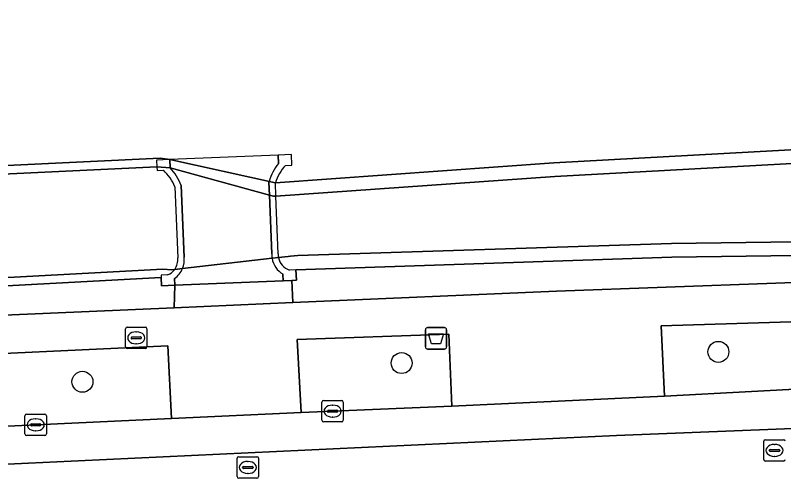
# Model space of a CAD drawing. Extents: x 161772 to 163126, y 383092 to 383917.
# Drawn here: x 162025.8 to 162061.68, y 383621.48 to 383643.14 of the extents above; entities that cross this region are included whole.
import ezdxf

# ---------------------------------------------------------------- set-up
doc = ezdxf.new("R2010")
doc.units = 0
for name, color, linetype in [('IMGEO_Afvalbak', 7, 'Continuous'), ('IMGEO_Boom', 7, 'Continuous'), ('IMGEO_Brandkraan', 7, 'Continuous'), ('IMGEO_Dek', 7, 'Continuous'), ('IMGEO_Erf', 7, 'Continuous'), ('IMGEO_Groenvoorziening', 7, 'Continuous'), ('IMGEO_Kolk', 7, 'Continuous'), ('IMGEO_Muur', 7, 'Continuous'), ('IMGEO_Oever', 7, 'Continuous'), ('IMGEO_Rijbaan_lokaal_gesloten', 7, 'Continuous'), ('IMGEO_Rijbaan_lokaal_open', 7, 'Continuous'), ('IMGEO_Rioolput', 7, 'Continuous'), ('IMGEO_Voetpad_open', 7, 'Continuous'), ('IMGEO_Waterloop', 7, 'Continuous')]:
    doc.layers.add(name, color=color, linetype=linetype)

msp = doc.modelspace()

# ---------------------------------------------------------------- linework, layer by layer
at = {"layer": 'IMGEO_Afvalbak'}
for p, q in [((162045.046, 383628.573), (162045.836, 383628.573)), ((162045.836, 383628.573), (162045.046, 383628.573)), ((162044.946, 383627.673), (162044.946, 383628.473)), ((162044.946, 383628.473), (162044.946, 383627.673)), ((162045.936, 383628.473), (162045.936, 383627.673)), ((162045.936, 383627.673), (162045.936, 383628.473)), ((162045.836, 383627.573), (162045.046, 383627.573)), ((162045.046, 383627.573), (162045.836, 383627.573))]:
    msp.add_line(p, q, dxfattribs=at)
msp.add_lwpolyline([(162045.089, 383628.287), (162045.793, 383628.287), (162045.644, 383627.817), (162045.238, 383627.817), (162045.089, 383628.287)], dxfattribs=at)
for centre, start, end in [((162045.046, 383628.473), 90, 180), ((162045.046, 383628.473), 90, 180), ((162045.836, 383628.473), 0, 90), ((162045.836, 383628.473), 360, 90), ((162045.046, 383627.673), 180, 270), ((162045.046, 383627.673), 180, 270), ((162045.836, 383627.673), 270, 0), ((162045.836, 383627.673), 270, 0)]:
    msp.add_arc(centre, 0.1, start, end, dxfattribs=at)
at = {"layer": 'IMGEO_Boom'}
for centre in [(162058.629, 383627.439), (162043.837, 383626.919), (162028.929, 383626.044)]:
    msp.add_circle(centre, 0.489, dxfattribs=at)
at = {"layer": 'IMGEO_Brandkraan'}
for p, q in [((162031.017, 383628.594), (162031.869, 383628.594)), ((162030.942, 383627.668), (162030.942, 383628.52)), ((162031.43, 383628.374), (162031.455, 383628.374)), ((162031.943, 383628.52), (162031.943, 383627.668)), ((162031.201, 383628.088), (162031.201, 383628.1)), ((162031.639, 383628.051), (162031.241, 383628.051)), ((162031.244, 383628.137), (162031.642, 383628.137)), ((162031.685, 383628.1), (162031.685, 383628.088)), ((162031.869, 383627.594), (162031.017, 383627.594)), ((162031.453, 383627.814), (162031.428, 383627.814))]:
    msp.add_line(p, q, dxfattribs=at)
for points in [[(162031.017, 383628.594), (162031.869, 383628.594)], [(162030.942, 383627.668), (162030.942, 383628.52)], [(162031.943, 383628.52), (162031.943, 383627.668)], [(162031.869, 383627.594), (162031.017, 383627.594)]]:
    msp.add_lwpolyline(points, dxfattribs=at)
for centre, radius, start, end in [((162031.019, 383628.518), 0.0765, 91.552, 178.448), ((162031.019, 383628.518), 0.0765, 91.552, 178.448), ((162031.867, 383628.518), 0.0765, 1.552, 88.448), ((162031.867, 383628.518), 0.0765, 1.552, 88.448), ((162031.241, 383628.097), 0.0403, 85.8775, 175.7526), ((162031.238, 383628.087), 0.0366, 178.938, 274.7102), ((162031.642, 383628.094), 0.043, 264.8664, 352.4533), ((162031.646, 383628.099), 0.0386, 1.7309, 96.639), ((162031.019, 383627.67), 0.0765, 181.552, 268.448), ((162031.019, 383627.67), 0.0765, 181.552, 268.448), ((162031.867, 383627.67), 0.0765, 271.552, 358.448), ((162031.867, 383627.67), 0.0765, 271.552, 358.448)]:
    msp.add_arc(centre, radius, start, end, dxfattribs=at)
for centre, major_axis, ratio, start_param, end_param in [((162031.429, 383628.094), (-0.387, 0.002), 0.722429, 4.712389, 7.853982), ((162031.454, 383628.094), (-0.39, 0.002), 0.717154, 1.570796, 4.712389)]:
    msp.add_ellipse(centre, major_axis=major_axis, ratio=ratio, start_param=start_param, end_param=end_param, dxfattribs=at)
at = {"layer": 'IMGEO_Dek'}
for points in [[(162038.406, 383636.143), (162038.706, 383636.155), (162038.686, 383636.645), (162038.072, 383636.62), (162033.007, 383636.416), (162032.393, 383636.391), (162032.406, 383636.08), (162032.413, 383635.902), (162032.712, 383635.914)], [(162033.244, 383635.136), (162033.377, 383631.83)], [(162037.964, 383634.71), (162037.939, 383635.325)], [(162038.072, 383632.02), (162037.964, 383634.71)], [(162032.909, 383631.028), (162032.61, 383631.016), (162032.614, 383630.906), (162032.629, 383630.526), (162033.244, 383630.551), (162038.308, 383630.755), (162038.713, 383630.771), (162038.923, 383630.78), (162038.903, 383631.269), (162038.603, 383631.257)]]:
    msp.add_lwpolyline(points, dxfattribs=at)
for centre, radius, start, end in [((162040.018, 383634.68), 2.177, 137.7846, 162.7709), ((162031.227, 383634.327), 2.173, 21.8421, 46.8869), ((162032.614, 383631.735), 0.769, 324.4936, 7.1356), ((162038.803, 383631.983), 0.732, 177.1115, 191.1962), ((162038.836, 383631.986), 0.765, 190.8965, 252.2486), ((162032.62, 383631.736), 0.765, 292.1828, 324.1164)]:
    msp.add_arc(centre, radius, start, end, dxfattribs=at)
at = {"layer": 'IMGEO_Erf'}
msp.add_lwpolyline([(161979.655, 383673.111), (161979.782, 383634.174), (161982.69, 383634.025), (161989.536, 383634.344), (161990.043, 383634.37), (161994.874, 383634.661), (161995.375, 383634.706), (162000, 383634.927), (162032.552, 383636.481), (162033.007, 383636.416), (162037.939, 383635.325), (162050.945, 383636.267), (162081.29, 383637.92), (162076.03, 383713.168)], dxfattribs=at)
at = {"layer": 'IMGEO_Groenvoorziening'}
for points in [[(162097.864, 383631.399), (162097.784, 383631.929), (162098.127, 383632.415), (162056.449, 383631.854), (162038.903, 383631.269), (162038.923, 383630.78), (162038.713, 383630.771), (162038.758, 383629.743), (162051.074, 383630.279), (162066.427, 383630.832), (162080.095, 383630.985), (162098.102, 383630.717), (162098.102, 383631.387)], [(162033.244, 383630.551), (162032.629, 383630.526), (162032.614, 383630.906), (162000, 383629.155), (161995.986, 383628.94), (161995.829, 383628.935), (161995.846, 383628.516), (161995.518, 383628.503), (161995.553, 383627.776), (162017.323, 383628.81), (162033.218, 383629.502)], [(162056.114, 383625.37), (162064.231, 383625.802), (162079.186, 383626.053), (162079.168, 383629.168), (162071.618, 383629.134), (162055.961, 383628.654)], [(162046.182, 383624.908), (162046.038, 383628.259), (162038.956, 383628.02), (162039.137, 383624.612)], [(161996.087, 383623.775), (161996.155, 383622.604), (162033.094, 383624.333), (162032.925, 383627.717), (161996.899, 383626.04), (161995.958, 383625.987)]]:
    msp.add_lwpolyline(points, close=True, dxfattribs=at)
at = {"layer": 'IMGEO_Kolk'}
for p, q in [((162040.111, 383624.248), (162040.111, 383625.1)), ((162040.186, 383625.174), (162041.038, 383625.174)), ((162041.112, 383625.1), (162041.112, 383624.248)), ((162040.37, 383624.668), (162040.37, 383624.68)), ((162040.808, 383624.631), (162040.41, 383624.631)), ((162040.413, 383624.717), (162040.811, 383624.717)), ((162040.599, 383624.954), (162040.624, 383624.954)), ((162040.854, 383624.68), (162040.854, 383624.668)), ((162026.246, 383623.61), (162026.246, 383624.462)), ((162026.321, 383624.536), (162027.173, 383624.536)), ((162026.734, 383624.316), (162026.759, 383624.316)), ((162027.247, 383624.462), (162027.247, 383623.61)), ((162040.622, 383624.394), (162040.597, 383624.394)), ((162026.505, 383624.03), (162026.505, 383624.042)), ((162026.943, 383623.993), (162026.545, 383623.993)), ((162026.548, 383624.079), (162026.946, 383624.079)), ((162026.989, 383624.042), (162026.989, 383624.03)), ((162041.038, 383624.174), (162040.186, 383624.174)), ((162027.173, 383623.536), (162026.321, 383623.536)), ((162026.757, 383623.756), (162026.732, 383623.756))]:
    msp.add_line(p, q, dxfattribs=at)
for points in [[(162040.111, 383624.248), (162040.111, 383625.1)], [(162040.186, 383625.174), (162041.038, 383625.174)], [(162041.112, 383625.1), (162041.112, 383624.248)], [(162026.246, 383623.61), (162026.246, 383624.462)], [(162026.321, 383624.536), (162027.173, 383624.536)], [(162027.247, 383624.462), (162027.247, 383623.61)], [(162041.038, 383624.174), (162040.186, 383624.174)], [(162027.173, 383623.536), (162026.321, 383623.536)]]:
    msp.add_lwpolyline(points, dxfattribs=at)
for centre, radius, start, end in [((162040.188, 383625.098), 0.0765, 91.552, 178.448), ((162040.188, 383625.098), 0.0765, 91.552, 178.448), ((162041.036, 383625.098), 0.0765, 1.552, 88.448), ((162041.036, 383625.098), 0.0765, 1.552, 88.448), ((162040.41, 383624.677), 0.0403, 85.8775, 175.7526), ((162040.407, 383624.667), 0.0366, 178.938, 274.7102), ((162040.811, 383624.674), 0.043, 264.8664, 352.4533), ((162040.815, 383624.679), 0.0386, 1.7309, 96.639), ((162026.323, 383624.46), 0.0765, 91.552, 178.448), ((162026.323, 383624.46), 0.0765, 91.552, 178.448), ((162027.171, 383624.46), 0.0765, 1.552, 88.448), ((162027.171, 383624.46), 0.0765, 1.552, 88.448), ((162040.188, 383624.25), 0.0765, 181.552, 268.448), ((162040.188, 383624.25), 0.0765, 181.552, 268.448), ((162041.036, 383624.25), 0.0765, 271.552, 358.448), ((162041.036, 383624.25), 0.0765, 271.552, 358.448), ((162026.545, 383624.039), 0.0403, 85.8775, 175.7526), ((162026.542, 383624.029), 0.0366, 178.938, 274.7102), ((162026.946, 383624.036), 0.043, 264.8664, 352.4533), ((162026.95, 383624.041), 0.0386, 1.7309, 96.639), ((162026.323, 383623.612), 0.0765, 181.552, 268.448), ((162026.323, 383623.612), 0.0765, 181.552, 268.448), ((162027.171, 383623.612), 0.0765, 271.552, 358.448), ((162027.171, 383623.612), 0.0765, 271.552, 358.448)]:
    msp.add_arc(centre, radius, start, end, dxfattribs=at)
for centre, major_axis, ratio, start_param, end_param in [((162040.598, 383624.674), (-0.387, 0.002), 0.722429, 4.712389, 7.853982), ((162040.623, 383624.674), (-0.39, 0.002), 0.717154, 1.570796, 4.712389), ((162026.733, 383624.036), (-0.387, 0.002), 0.722429, 4.712389, 7.853982), ((162026.758, 383624.036), (-0.39, 0.002), 0.717154, 1.570796, 4.712389)]:
    msp.add_ellipse(centre, major_axis=major_axis, ratio=ratio, start_param=start_param, end_param=end_param, dxfattribs=at)
at = {"layer": 'IMGEO_Muur'}
for points in [[(162038.406, 383636.143), (162038.706, 383636.155), (162038.686, 383636.645), (162038.072, 383636.62), (162038.088, 383636.232)], [(162033.023, 383636.028), (162033.007, 383636.416), (162032.393, 383636.391), (162032.406, 383636.08), (162032.413, 383635.902), (162032.712, 383635.914)], [(162037.645, 383635.39), (162037.637, 383635.362), (162037.662, 383634.755), (162037.772, 383632.019)], [(162033.244, 383635.136), (162033.377, 383631.83)], [(162033.677, 383631.854), (162033.542, 383635.197)], [(162037.964, 383634.71), (162037.939, 383635.325)], [(162038.072, 383632.02), (162037.964, 383634.71)], [(162038.296, 383631.068), (162038.308, 383630.755), (162038.713, 383630.771), (162038.923, 383630.78), (162038.903, 383631.269), (162038.603, 383631.257)], [(162032.909, 383631.028), (162032.61, 383631.016), (162032.614, 383630.906), (162032.629, 383630.526), (162033.244, 383630.551), (162033.231, 383630.864)]]:
    msp.add_lwpolyline(points, dxfattribs=at)
for centre, radius, start, end in [((162040.005, 383634.686), 2.463, 141.1144, 163.3854), ((162040.018, 383634.68), 2.177, 137.7846, 162.7709), ((162031.227, 383634.327), 2.173, 21.8421, 46.8869), ((162031.25, 383634.343), 2.445, 20.4307, 43.5429), ((162032.614, 383631.735), 0.769, 324.4936, 7.1356), ((162032.603, 383631.737), 1.081, 337.8988, 6.2392), ((162038.905, 383631.987), 1.133, 178.4003, 189.1561), ((162038.838, 383631.987), 1.067, 189.7311, 239.4897), ((162038.803, 383631.983), 0.732, 177.1115, 191.1962), ((162038.836, 383631.986), 0.765, 190.8965, 252.2486), ((162032.62, 383631.736), 0.765, 292.1828, 324.1164), ((162032.616, 383631.739), 1.07, 305.1249, 337.5255)]:
    msp.add_arc(centre, radius, start, end, dxfattribs=at)
at = {"layer": 'IMGEO_Oever'}
for points in [[(161977.875, 383705.994), (161978.125, 383699.348), (161978.648, 383673.099), (161978.778, 383633.217), (161982.688, 383633.017), (161989.585, 383633.338), (161990.026, 383633.364), (161995.222, 383634.319), (161995.699, 383634.327), (162000.019, 383634.533), (162032.406, 383636.08), (162033.023, 383636.028), (162037.662, 383634.755), (162037.854, 383634.702), (162037.964, 383634.71), (162050.985, 383635.624), (162081.979, 383637.312), (162076.673, 383713.22), (162075.968, 383720.946), (162062.408, 383719.768), (162060.997, 383725.905), (162059.9, 383731.347), (162059.975, 383731.695), (162060.018, 383731.868)], [(162076.03, 383713.168), (162081.29, 383637.92), (162050.945, 383636.267), (162037.939, 383635.325), (162033.007, 383636.416), (162032.552, 383636.481), (162000, 383634.927), (161995.375, 383634.706), (161994.874, 383634.661), (161990.043, 383634.37), (161989.536, 383634.344), (161982.69, 383634.025), (161979.782, 383634.174), (161979.655, 383673.111)], [(162098.153, 383633.06), (162056.434, 383632.498), (162038.981, 383631.935), (162038.646, 383631.9), (162038.538, 383631.893), (162038.085, 383631.841), (162037.786, 383631.807), (162033.604, 383631.33), (162033.24, 383631.288), (162033.106, 383631.273), (162032.687, 383631.304), (161999.979, 383629.548), (161995.647, 383629.316), (161995.095, 383629.341), (161994.555, 383629.366), (161990.691, 383629.543), (161989.867, 383629.581), (161988.564, 383629.651), (161976.558, 383632.225), (161975.265, 383705.909)], [(161995.228, 383628.585), (161995.231, 383628.491), (161995.518, 383628.503), (161995.846, 383628.516), (161995.829, 383628.935), (161995.986, 383628.94), (162000, 383629.155), (162032.614, 383630.906), (162032.629, 383630.526), (162033.244, 383630.551), (162038.308, 383630.755), (162038.713, 383630.771), (162038.923, 383630.78), (162038.903, 383631.269), (162056.449, 383631.854), (162098.127, 383632.415), (162098.535, 383632.377), (162103.242, 383631.932), (162103.644, 383631.895), (162125.881, 383630.826), (162162.792, 383628.612), (162188.45, 383626.533), (162188.646, 383671.026), (162200.049, 383704.489)]]:
    msp.add_lwpolyline(points, dxfattribs=at)
at = {"layer": 'IMGEO_Rijbaan_lokaal_gesloten'}
for points in [[(162064.231, 383625.802), (162056.114, 383625.37), (162046.182, 383624.908), (162039.137, 383624.612), (162033.094, 383624.333), (161996.155, 383622.604), (161990.389, 383622.44), (161984.098, 383622.415), (161977.219, 383622.628), (161978.247, 383620.812), (161986.306, 383620.651), (161992.22, 383620.699), (161998.287, 383620.924), (162053.878, 383623.543), (162068.4, 383624.107)], [(162172.612, 383621.263), (162161.863, 383622.107), (162157.781, 383622.355), (162128.436, 383623.844), (162098.139, 383624.416), (162068.4, 383624.107), (162053.878, 383623.543), (161998.287, 383620.924), (161992.22, 383620.699), (161986.306, 383620.651), (161978.247, 383620.812), (161980.603, 383616.653), (161983.748, 383617.015), (161992.356, 383617.668), (161998.443, 383617.898), (162047.418, 383620.219)]]:
    msp.add_lwpolyline(points, dxfattribs=at)
at = {"layer": 'IMGEO_Rijbaan_lokaal_open'}
for points in [[(162038.088, 383636.232), (162038.072, 383636.62), (162033.007, 383636.416), (162033.023, 383636.028)], [(162037.662, 383634.755), (162037.637, 383635.362), (162037.645, 383635.39)], [(162033.542, 383635.197), (162033.677, 383631.854)], [(162037.772, 383632.019), (162037.662, 383634.755)], [(162033.231, 383630.864), (162033.244, 383630.551), (162038.308, 383630.755), (162038.296, 383631.068)]]:
    msp.add_lwpolyline(points, dxfattribs=at)
msp.add_lwpolyline([(162038.713, 383630.771), (162038.308, 383630.755), (162033.244, 383630.551), (162033.218, 383629.502), (162038.758, 383629.743)], close=True, dxfattribs=at)
for centre, radius, start, end in [((162040.005, 383634.686), 2.463, 141.1144, 163.3854), ((162031.25, 383634.343), 2.445, 20.4307, 43.5429), ((162032.603, 383631.737), 1.081, 337.8988, 6.2392), ((162038.905, 383631.987), 1.133, 178.4003, 189.1561), ((162038.838, 383631.987), 1.067, 189.7311, 239.4897), ((162032.616, 383631.739), 1.07, 305.1249, 337.5255)]:
    msp.add_arc(centre, radius, start, end, dxfattribs=at)
at = {"layer": 'IMGEO_Rioolput'}
for p, q in [((162060.749, 383622.415), (162060.749, 383623.267)), ((162060.824, 383623.341), (162061.676, 383623.341)), ((162061.008, 383622.835), (162061.008, 383622.847)), ((162061.051, 383622.884), (162061.449, 383622.884)), ((162061.237, 383623.121), (162061.262, 383623.121)), ((162061.492, 383622.847), (162061.492, 383622.835)), ((162036.153, 383621.62), (162036.153, 383622.472)), ((162036.228, 383622.546), (162037.08, 383622.546)), ((162037.154, 383622.472), (162037.154, 383621.62)), ((162061.446, 383622.798), (162061.048, 383622.798)), ((162061.26, 383622.561), (162061.235, 383622.561)), ((162036.641, 383622.326), (162036.666, 383622.326)), ((162061.676, 383622.341), (162060.824, 383622.341)), ((162036.412, 383622.04), (162036.412, 383622.052)), ((162036.85, 383622.003), (162036.452, 383622.003)), ((162036.455, 383622.089), (162036.853, 383622.089)), ((162036.664, 383621.766), (162036.639, 383621.766)), ((162036.896, 383622.052), (162036.896, 383622.04)), ((162037.08, 383621.546), (162036.228, 383621.546))]:
    msp.add_line(p, q, dxfattribs=at)
for points in [[(162060.749, 383622.415), (162060.749, 383623.267)], [(162060.824, 383623.341), (162061.676, 383623.341)], [(162036.153, 383621.62), (162036.153, 383622.472)], [(162036.228, 383622.546), (162037.08, 383622.546)], [(162037.154, 383622.472), (162037.154, 383621.62)], [(162061.676, 383622.341), (162060.824, 383622.341)], [(162037.08, 383621.546), (162036.228, 383621.546)]]:
    msp.add_lwpolyline(points, dxfattribs=at)
for centre, radius, start, end in [((162060.826, 383623.265), 0.0765, 91.552, 178.448), ((162060.826, 383623.265), 0.0765, 91.552, 178.448), ((162061.674, 383623.265), 0.0765, 1.552, 88.448), ((162061.674, 383623.265), 0.0765, 1.552, 88.448), ((162061.048, 383622.844), 0.0403, 85.8775, 175.7526), ((162061.045, 383622.834), 0.0366, 178.938, 274.7102), ((162061.449, 383622.841), 0.043, 264.8664, 352.4533), ((162061.453, 383622.846), 0.0386, 1.7309, 96.639), ((162036.23, 383622.47), 0.0765, 91.552, 178.448), ((162036.23, 383622.47), 0.0765, 91.552, 178.448), ((162037.078, 383622.47), 0.0765, 1.552, 88.448), ((162037.078, 383622.47), 0.0765, 1.552, 88.448), ((162060.826, 383622.417), 0.0765, 181.552, 268.448), ((162060.826, 383622.417), 0.0765, 181.552, 268.448), ((162061.674, 383622.417), 0.0765, 271.552, 358.448), ((162061.674, 383622.417), 0.0765, 271.552, 358.448), ((162036.452, 383622.049), 0.0403, 85.8775, 175.7526), ((162036.449, 383622.039), 0.0366, 178.938, 274.7102), ((162036.853, 383622.046), 0.043, 264.8664, 352.4533), ((162036.857, 383622.051), 0.0386, 1.7309, 96.639), ((162036.23, 383621.622), 0.0765, 181.552, 268.448), ((162036.23, 383621.622), 0.0765, 181.552, 268.448), ((162037.078, 383621.622), 0.0765, 271.552, 358.448), ((162037.078, 383621.622), 0.0765, 271.552, 358.448)]:
    msp.add_arc(centre, radius, start, end, dxfattribs=at)
for centre, major_axis, ratio, start_param, end_param in [((162061.236, 383622.841), (-0.387, 0.002), 0.722429, 4.712389, 7.853982), ((162061.261, 383622.841), (-0.39, 0.002), 0.717154, 1.570796, 4.712389), ((162036.64, 383622.046), (-0.387, 0.002), 0.722429, 4.712389, 7.853982), ((162036.665, 383622.046), (-0.39, 0.002), 0.717154, 1.570796, 4.712389)]:
    msp.add_ellipse(centre, major_axis=major_axis, ratio=ratio, start_param=start_param, end_param=end_param, dxfattribs=at)
at = {"layer": 'IMGEO_Voetpad_open'}
for points in [[(162066.427, 383630.832), (162051.074, 383630.279), (162038.758, 383629.743), (162033.218, 383629.502), (162017.323, 383628.81), (161995.553, 383627.776), (161990.159, 383627.528), (161981.066, 383627.086), (161974.674, 383628.931), (161974.683, 383629.304), (161974.723, 383630.989), (161974.379, 383631.052), (161974.399, 383631.16), (161970.75, 383631.808), (161970.407, 383630.116), (161962.04, 383631.69)], [(161966.525, 383628.237), (161970.097, 383627.534), (161970.11, 383625.631), (161970.064, 383623.994), (161974.461, 383623.877), (161974.537, 383627.084), (161980.813, 383625.176), (161990.24, 383625.711), (161990.334, 383623.639), (161996.087, 383623.775), (161995.958, 383625.987), (161996.899, 383626.04), (162032.925, 383627.717), (162033.094, 383624.333), (162039.137, 383624.612), (162038.956, 383628.02), (162046.038, 383628.259), (162046.182, 383624.908), (162056.114, 383625.37), (162055.961, 383628.654), (162071.618, 383629.134)]]:
    msp.add_lwpolyline(points, dxfattribs=at)
at = {"layer": 'IMGEO_Waterloop'}
for points in [[(162060.018, 383731.868), (162059.975, 383731.695), (162059.9, 383731.347), (162060.997, 383725.905), (162062.408, 383719.768), (162075.968, 383720.946), (162076.673, 383713.22), (162081.979, 383637.312), (162050.985, 383635.624), (162037.964, 383634.71), (162037.854, 383634.702), (162037.662, 383634.755), (162033.023, 383636.028), (162032.406, 383636.08), (162000.019, 383634.533), (161995.699, 383634.327), (161995.222, 383634.319), (161990.026, 383633.364), (161989.585, 383633.338), (161982.688, 383633.017), (161978.778, 383633.217), (161978.648, 383673.099), (161978.125, 383699.348), (161977.875, 383705.994)], [(161975.265, 383705.909), (161976.558, 383632.225), (161988.564, 383629.651), (161989.867, 383629.581), (161990.691, 383629.543), (161994.555, 383629.366), (161995.095, 383629.341), (161995.647, 383629.316), (161999.979, 383629.548), (162032.687, 383631.304), (162033.106, 383631.273), (162033.24, 383631.288), (162033.604, 383631.33), (162037.786, 383631.807), (162038.085, 383631.841), (162038.538, 383631.893), (162038.646, 383631.9), (162038.981, 383631.935), (162056.434, 383632.498), (162098.153, 383633.06)]]:
    msp.add_lwpolyline(points, dxfattribs=at)

doc.saveas('drawing.dxf')
